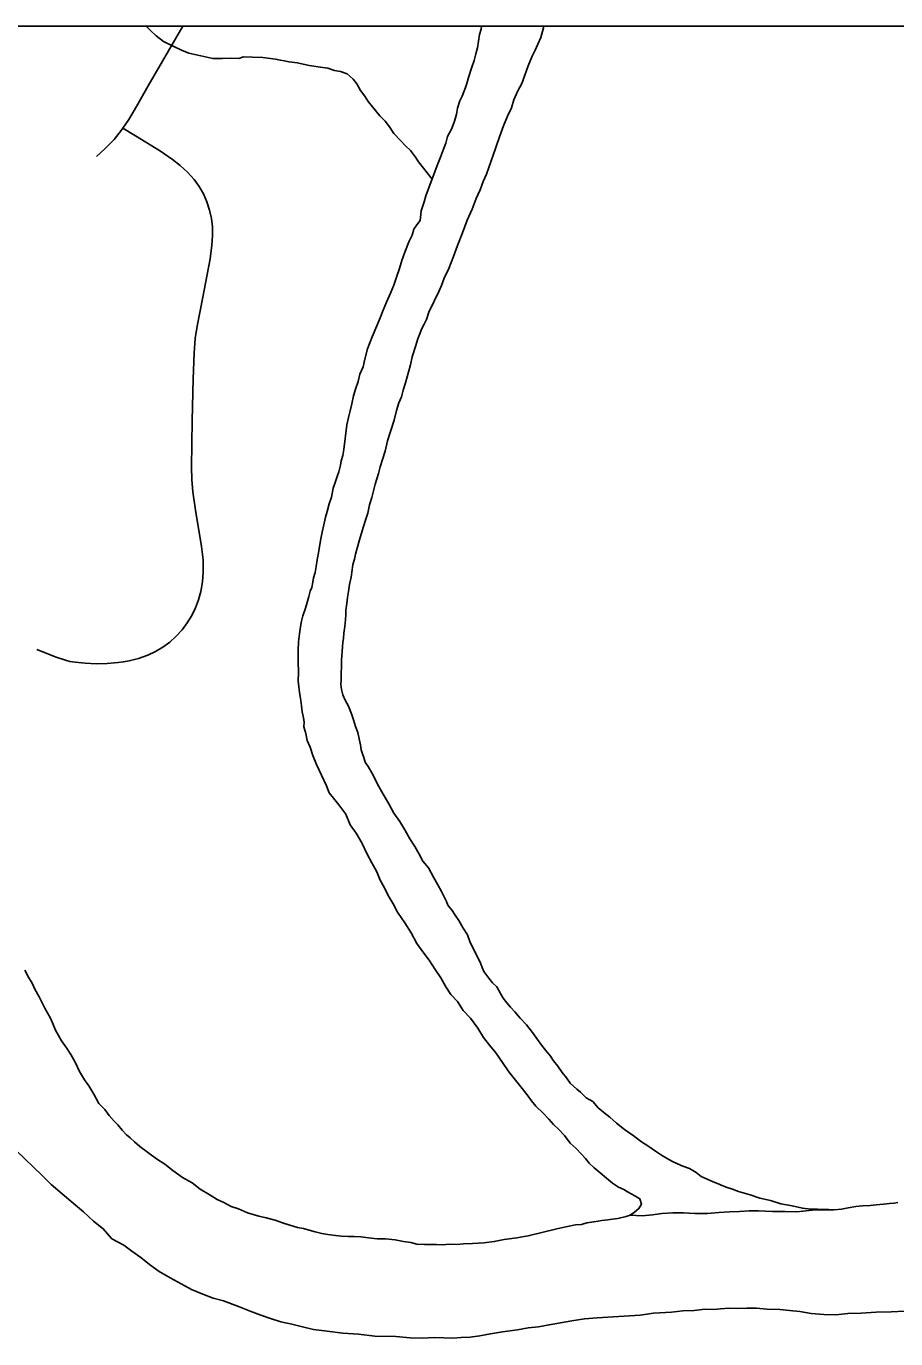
# Model space of a CAD drawing. Extents: x -483 to 680, y 0 to 440.
# Drawn here: x 252.91 to 274.94, y 362.72 to 395.95 of the extents above; entities that cross this region are included whole.
import ezdxf

# ---------------------------------------------------------------- set-up
doc = ezdxf.new("R2010")
doc.units = 0
for name, color, linetype in [('GM_X_City_Street', 7, 'Continuous'), ('GM_X_Major_River', 7, 'Continuous'), ('GM_X_Minor_River', 7, 'Continuous'), ('SH_Cut_Line', 7, 'Continuous'), ('SH_Text', 7, 'Continuous')]:
    doc.layers.add(name, color=color, linetype=linetype)

msp = doc.modelspace()

# ---------------------------------------------------------------- linework, layer by layer
at = {"layer": 'GM_X_City_Street'}
for points in [[(254.687, 392.655), (254.897, 392.844), (255.136, 393.085), (255.318, 393.308), (255.36, 393.371), (255.511, 393.592), (255.702, 393.915), (255.994, 394.439), (256.878, 395.95)], [(253.181, 380.173), (253.67, 379.971), (253.907, 379.895), (254.013, 379.864), (254.15, 379.846), (254.398, 379.82), (254.678, 379.81), (254.958, 379.815), (255.237, 379.837), (255.366, 379.853), (255.513, 379.883), (255.755, 379.943), (255.99, 380.026), (256.186, 380.119), (256.373, 380.23), (256.548, 380.359), (256.709, 380.506), (256.856, 380.667), (256.987, 380.841), (257.1, 381.027), (257.197, 381.222), (257.274, 381.425), (257.333, 381.635), (257.375, 381.88), (257.393, 382.128), (257.387, 382.439), (257.348, 382.779), (257.2, 383.7), (257.133, 384.162), (257.105, 384.471), (257.097, 384.782), (257.115, 385.964), (257.136, 387.022), (257.161, 387.674), (257.192, 388.046), (257.236, 388.354), (257.379, 389.086), (257.565, 390.064), (257.614, 390.403), (257.631, 390.651), (257.627, 390.869), (257.601, 391.084), (257.554, 391.297), (257.486, 391.504), (257.397, 391.703), (257.288, 391.891), (257.159, 392.066), (256.993, 392.251), (256.812, 392.422), (256.618, 392.577), (256.308, 392.786), (255.673, 393.178), (255.36, 393.371)]]:
    msp.add_lwpolyline(points, dxfattribs=at)
at = {"layer": 'GM_X_Major_River'}
for points in [[(264.443, 395.95), (264.431, 395.874), (264.39, 395.742), (264.367, 395.572), (264.344, 395.402), (264.302, 395.251), (264.26, 395.081), (264.198, 394.912), (264.116, 394.648), (264.074, 394.497), (264.034, 394.403), (263.993, 394.29), (263.952, 394.177), (263.892, 394.065), (263.831, 393.876), (263.808, 393.725), (263.786, 393.631), (263.746, 393.518), (263.684, 393.348), (263.585, 393.161), (263.542, 392.991), (263.482, 392.841), (263.401, 392.634), (263.339, 392.465), (263.116, 391.881), (263.034, 391.656), (262.992, 391.505), (262.911, 391.279)], [(262.911, 391.279), (262.992, 391.505), (263.034, 391.656), (263.116, 391.881), (263.339, 392.465), (263.401, 392.634), (263.482, 392.841), (263.542, 392.991), (263.585, 393.161), (263.684, 393.348), (263.746, 393.518), (263.786, 393.631), (263.808, 393.725), (263.831, 393.876), (263.892, 394.065), (263.952, 394.177), (263.993, 394.29), (264.034, 394.403), (264.074, 394.497), (264.116, 394.648), (264.198, 394.912), (264.26, 395.081), (264.302, 395.251), (264.344, 395.402), (264.367, 395.572), (264.39, 395.742), (264.431, 395.874), (264.443, 395.95)], [(262.931, 388.297), (262.991, 388.409), (263.051, 388.522), (263.112, 388.71), (263.373, 389.254), (263.433, 389.386), (263.495, 389.574), (263.615, 389.818), (263.736, 390.119), (263.838, 390.401), (263.96, 390.721), (264.082, 391.04), (264.203, 391.322), (264.305, 391.586), (264.406, 391.811), (264.487, 392.018), (264.567, 392.206), (264.629, 392.375), (264.731, 392.657), (264.813, 392.902), (264.895, 393.147), (264.997, 393.429), (265.098, 393.673), (265.198, 393.88), (265.26, 394.087), (265.361, 394.312), (265.461, 394.5), (265.542, 394.707), (265.624, 394.951), (265.725, 395.196), (265.805, 395.346), (265.865, 395.496), (265.946, 395.665), (266.009, 395.91), (266.025, 395.95)], [(262.931, 388.297), (262.991, 388.409), (263.051, 388.522), (263.112, 388.71), (263.373, 389.254), (263.433, 389.386), (263.495, 389.574), (263.615, 389.818), (263.736, 390.119), (263.838, 390.401), (263.96, 390.721), (264.082, 391.04), (264.203, 391.322), (264.305, 391.586), (264.406, 391.811), (264.487, 392.018), (264.567, 392.206), (264.629, 392.375), (264.731, 392.657), (264.813, 392.902), (264.895, 393.147), (264.997, 393.429), (265.098, 393.673), (265.198, 393.88), (265.26, 394.087), (265.361, 394.312), (265.461, 394.5), (265.542, 394.707), (265.624, 394.951), (265.725, 395.196), (265.805, 395.346), (265.865, 395.496), (265.946, 395.665), (266.009, 395.91), (266.025, 395.95)], [(262.911, 391.279), (262.886, 391.033), (262.807, 390.921), (262.728, 390.809), (262.686, 390.658), (262.607, 390.508), (262.504, 390.226), (262.423, 390.019), (262.361, 389.812), (262.299, 389.623), (262.218, 389.397), (262.137, 389.191), (262.036, 388.965), (261.955, 388.758), (261.874, 388.57), (261.793, 388.364), (261.672, 388.082), (261.551, 387.781), (261.487, 387.517), (261.444, 387.328), (261.364, 387.14), (261.321, 386.951), (261.26, 386.782), (261.198, 386.594), (261.155, 386.386), (261.113, 386.216), (261.07, 386.046), (261.028, 385.857), (260.955, 385.233), (260.932, 385.081), (260.891, 384.949), (260.869, 384.836), (260.827, 384.666), (260.786, 384.553), (260.745, 384.421), (260.684, 384.252), (260.64, 384.025), (260.579, 383.856), (260.536, 383.667), (260.494, 383.516), (260.451, 383.327), (260.409, 383.138), (260.366, 382.931), (260.321, 382.666), (260.277, 382.439), (260.254, 382.269), (260.231, 382.117), (260.19, 381.985), (260.168, 381.872), (260.146, 381.74), (260.106, 381.646), (260.064, 381.514), (260.022, 381.363), (259.981, 381.212), (259.919, 381.024), (259.877, 380.854), (259.855, 380.741), (259.832, 380.57), (259.807, 380.362), (259.802, 380.153), (259.795, 379.869), (259.807, 379.583), (259.802, 379.374), (259.817, 379.222), (259.833, 379.089), (259.849, 378.975), (259.865, 378.879), (259.881, 378.746), (259.896, 378.594), (259.93, 378.441), (259.946, 378.326), (259.943, 378.213), (259.996, 378.04), (260.03, 377.869), (260.102, 377.696), (260.172, 377.485), (260.261, 377.255), (260.514, 376.717), (260.586, 376.544), (260.696, 376.408), (260.825, 376.234), (261.009, 376.002), (261.116, 375.733), (261.263, 375.52), (261.408, 375.27), (261.534, 375.001), (261.662, 374.77), (261.789, 374.538), (261.879, 374.327), (261.988, 374.135), (262.078, 373.942), (262.206, 373.73), (262.314, 373.519), (262.497, 373.248), (262.662, 372.997), (262.807, 372.728), (262.954, 372.515), (263.119, 372.302), (263.266, 372.07), (263.412, 371.858), (263.539, 371.627)], [(263.539, 371.627), (263.412, 371.858), (263.266, 372.07), (263.119, 372.302), (262.954, 372.515), (262.807, 372.728), (262.662, 372.997), (262.497, 373.248), (262.314, 373.519), (262.206, 373.73), (262.078, 373.942), (261.988, 374.135), (261.879, 374.327), (261.789, 374.538), (261.662, 374.77), (261.534, 375.001), (261.408, 375.27), (261.263, 375.52), (261.116, 375.733), (261.009, 376.002), (260.825, 376.234), (260.696, 376.408), (260.586, 376.544), (260.514, 376.717), (260.261, 377.255), (260.172, 377.485), (260.102, 377.696), (260.03, 377.869), (259.996, 378.04), (259.943, 378.213), (259.946, 378.326), (259.93, 378.441), (259.896, 378.594), (259.881, 378.746), (259.865, 378.879), (259.849, 378.975), (259.833, 379.089), (259.817, 379.222), (259.802, 379.374), (259.807, 379.583), (259.795, 379.869), (259.802, 380.153), (259.807, 380.362), (259.832, 380.57), (259.855, 380.741), (259.877, 380.854), (259.919, 381.024), (259.981, 381.212), (260.022, 381.363), (260.064, 381.514), (260.106, 381.646), (260.146, 381.74), (260.168, 381.872), (260.19, 381.985), (260.231, 382.117), (260.254, 382.269), (260.277, 382.439), (260.321, 382.666), (260.366, 382.931), (260.409, 383.138), (260.451, 383.327), (260.494, 383.516), (260.536, 383.667), (260.579, 383.856), (260.64, 384.025), (260.684, 384.252), (260.745, 384.421), (260.786, 384.553), (260.827, 384.666), (260.869, 384.836), (260.891, 384.949), (260.932, 385.081), (260.955, 385.233), (261.028, 385.857), (261.07, 386.046), (261.113, 386.216), (261.155, 386.386), (261.198, 386.594), (261.26, 386.782), (261.321, 386.951), (261.364, 387.14), (261.444, 387.328), (261.487, 387.517), (261.551, 387.781), (261.672, 388.082), (261.793, 388.364), (261.874, 388.57), (261.955, 388.758), (262.036, 388.965), (262.137, 389.191), (262.218, 389.397), (262.299, 389.623), (262.361, 389.812), (262.423, 390.019), (262.504, 390.226), (262.607, 390.508), (262.686, 390.658), (262.728, 390.809), (262.807, 390.921), (262.886, 391.033), (262.911, 391.279)], [(265.087, 371.226), (264.995, 371.343), (264.922, 371.459), (264.831, 371.632), (264.72, 371.73), (264.627, 371.846), (264.499, 372.02), (264.463, 372.116), (264.41, 372.25), (264.156, 372.75), (264.085, 372.942), (263.976, 373.116), (263.866, 373.308), (263.775, 373.444), (263.702, 373.559), (263.591, 373.695), (263.556, 373.791), (263.501, 373.887), (263.429, 374.041), (263.338, 374.214), (263.229, 374.407), (263.102, 374.638), (262.954, 374.813), (262.864, 374.986), (262.754, 375.179), (262.626, 375.372), (262.499, 375.603), (262.372, 375.815), (262.225, 376.028), (262.098, 376.259), (261.952, 376.509), (261.806, 376.76), (261.698, 376.991), (261.571, 377.203), (261.498, 377.319), (261.462, 377.433), (261.427, 377.529), (261.391, 377.625), (261.376, 377.758), (261.341, 377.911), (261.307, 378.064), (261.254, 378.217), (261.201, 378.39), (261.148, 378.543), (261.077, 378.735), (260.986, 378.889), (260.933, 379.023), (260.898, 379.157), (260.882, 379.29), (260.884, 379.385), (260.887, 379.48), (260.889, 379.575), (260.893, 379.727), (260.897, 379.898), (260.925, 380.239), (260.928, 380.353), (260.949, 380.447), (260.952, 380.58), (260.976, 380.75), (260.999, 380.92), (261.002, 381.053), (261.005, 381.167), (261.028, 381.338), (261.051, 381.489), (261.074, 381.64), (261.097, 381.811), (261.14, 381.999), (261.164, 382.189), (261.186, 382.321), (261.227, 382.453), (261.25, 382.585), (261.291, 382.736), (261.353, 382.944), (261.416, 383.17), (261.498, 383.415), (261.56, 383.622), (261.604, 383.83), (261.665, 384.018), (261.708, 384.188), (261.75, 384.358), (261.791, 384.49), (261.832, 384.622), (261.875, 384.791), (261.936, 384.98), (261.999, 385.187), (262.062, 385.451), (262.145, 385.715), (262.227, 385.979), (262.29, 386.224), (262.352, 386.413), (262.413, 386.563), (262.455, 386.733), (262.517, 386.921), (262.558, 387.072), (262.6, 387.223), (262.642, 387.374), (262.685, 387.581), (262.768, 387.845), (262.829, 388.034), (262.89, 388.184), (262.931, 388.297)], [(265.087, 371.226), (264.995, 371.343), (264.922, 371.459), (264.831, 371.632), (264.72, 371.73), (264.627, 371.846), (264.499, 372.02), (264.463, 372.116), (264.41, 372.25), (264.156, 372.75), (264.085, 372.942), (263.976, 373.116), (263.866, 373.308), (263.775, 373.444), (263.702, 373.559), (263.591, 373.695), (263.556, 373.791), (263.501, 373.887), (263.429, 374.041), (263.338, 374.214), (263.229, 374.407), (263.102, 374.638), (262.954, 374.813), (262.864, 374.986), (262.754, 375.179), (262.626, 375.372), (262.499, 375.603), (262.372, 375.815), (262.225, 376.028), (262.098, 376.259), (261.952, 376.509), (261.806, 376.76), (261.698, 376.991), (261.571, 377.203), (261.498, 377.319), (261.462, 377.433), (261.427, 377.529), (261.391, 377.625), (261.376, 377.758), (261.341, 377.911), (261.307, 378.064), (261.254, 378.217), (261.201, 378.39), (261.148, 378.543), (261.077, 378.735), (260.986, 378.889), (260.933, 379.023), (260.898, 379.157), (260.882, 379.29), (260.884, 379.385), (260.887, 379.48), (260.889, 379.575), (260.893, 379.727), (260.897, 379.898), (260.925, 380.239), (260.928, 380.353), (260.949, 380.447), (260.952, 380.58), (260.976, 380.75), (260.999, 380.92), (261.002, 381.053), (261.005, 381.167), (261.028, 381.338), (261.051, 381.489), (261.074, 381.64), (261.097, 381.811), (261.14, 381.999), (261.164, 382.189), (261.186, 382.321), (261.227, 382.453), (261.25, 382.585), (261.291, 382.736), (261.353, 382.944), (261.416, 383.17), (261.498, 383.415), (261.56, 383.622), (261.604, 383.83), (261.665, 384.018), (261.708, 384.188), (261.75, 384.358), (261.791, 384.49), (261.832, 384.622), (261.875, 384.791), (261.936, 384.98), (261.999, 385.187), (262.062, 385.451), (262.145, 385.715), (262.227, 385.979), (262.29, 386.224), (262.352, 386.413), (262.413, 386.563), (262.455, 386.733), (262.517, 386.921), (262.558, 387.072), (262.6, 387.223), (262.642, 387.374), (262.685, 387.581), (262.768, 387.845), (262.829, 388.034), (262.89, 388.184), (262.931, 388.297)], [(255.542, 367.803), (255.449, 367.881), (255.338, 367.998), (255.228, 368.134), (255.135, 368.231), (255.006, 368.367), (254.896, 368.522), (254.748, 368.678), (254.62, 368.909), (254.493, 369.121), (254.383, 369.276), (254.255, 369.488), (254.147, 369.718), (254.038, 369.911), (253.928, 370.085), (253.8, 370.259), (253.654, 370.528), (253.529, 370.817), (253.383, 371.086), (253.239, 371.375), (253.13, 371.567), (253.057, 371.721), (252.966, 371.875), (252.876, 372.049)], [(252.876, 372.049), (252.966, 371.875), (253.057, 371.721), (253.13, 371.567), (253.239, 371.375), (253.383, 371.086), (253.529, 370.817), (253.654, 370.528), (253.8, 370.259), (253.928, 370.085), (254.038, 369.911), (254.147, 369.718), (254.255, 369.488), (254.383, 369.276), (254.493, 369.121), (254.62, 368.909), (254.748, 368.678), (254.896, 368.522), (255.006, 368.367), (255.135, 368.231), (255.228, 368.134), (255.338, 367.998), (255.449, 367.881), (255.542, 367.803)], [(263.539, 371.627), (263.667, 371.433), (263.834, 371.258), (263.98, 371.027), (264.165, 370.832), (264.349, 370.581), (264.495, 370.349), (264.642, 370.155), (264.808, 369.961), (264.973, 369.71), (265.138, 369.478), (265.304, 369.265), (265.469, 369.052), (265.598, 368.897), (265.708, 368.742), (265.819, 368.606), (266.004, 368.431), (266.152, 368.275), (266.263, 368.139), (266.393, 368.022), (266.541, 367.866), (266.688, 367.672), (266.837, 367.536), (266.966, 367.4), (267.077, 367.283), (267.169, 367.167), (267.299, 367.049), (267.764, 366.658), (267.914, 366.559), (268.045, 366.499), (268.139, 366.439), (268.326, 366.34), (268.457, 366.26), (268.492, 366.127), (268.432, 366.014), (268.316, 365.922), (268.212, 365.846)], [(268.212, 365.846), (268.316, 365.922), (268.432, 366.014), (268.492, 366.127), (268.457, 366.26), (268.326, 366.34), (268.139, 366.439), (268.045, 366.499), (267.914, 366.559), (267.764, 366.658), (267.299, 367.049), (267.169, 367.167), (267.077, 367.283), (266.966, 367.4), (266.837, 367.536), (266.688, 367.672), (266.541, 367.866), (266.393, 368.022), (266.263, 368.139), (266.152, 368.275), (266.004, 368.431), (265.819, 368.606), (265.708, 368.742), (265.598, 368.897), (265.469, 369.052), (265.304, 369.265), (265.138, 369.478), (264.973, 369.71), (264.808, 369.961), (264.642, 370.155), (264.495, 370.349), (264.349, 370.581), (264.165, 370.832), (263.98, 371.027), (263.834, 371.258), (263.667, 371.433), (263.539, 371.627)], [(273.37, 365.984), (273.237, 365.987), (273.085, 365.991), (272.952, 365.995), (272.781, 365.999), (272.573, 366.023), (272.308, 366.087), (272.025, 366.132), (271.761, 366.215), (271.497, 366.278), (271.252, 366.361), (270.95, 366.444), (270.799, 366.505), (270.668, 366.546), (270.555, 366.587), (270.423, 366.647), (270.31, 366.688), (270.01, 366.829), (269.879, 366.927), (269.711, 367.026), (269.542, 367.088), (269.41, 367.148), (269.279, 367.208), (269.129, 367.288), (268.998, 367.367), (268.848, 367.466), (268.68, 367.584), (268.493, 367.703), (268.288, 367.86), (268.064, 368.018), (267.859, 368.175), (267.692, 368.331), (267.543, 368.449), (267.394, 368.566), (267.265, 368.721), (267.097, 368.821), (266.948, 368.957), (266.855, 369.036), (266.688, 369.192), (266.597, 369.327), (266.486, 369.463), (266.376, 369.618), (266.265, 369.753), (266.192, 369.869), (266.063, 370.024), (265.971, 370.141), (265.861, 370.295), (265.733, 370.469), (265.585, 370.663), (265.419, 370.838), (265.29, 370.993), (265.179, 371.11), (265.087, 371.226)], [(273.37, 365.984), (273.237, 365.987), (273.085, 365.991), (272.952, 365.995), (272.781, 365.999), (272.573, 366.023), (272.308, 366.087), (272.025, 366.132), (271.761, 366.215), (271.497, 366.278), (271.252, 366.361), (270.95, 366.444), (270.799, 366.505), (270.668, 366.546), (270.555, 366.587), (270.423, 366.647), (270.31, 366.688), (270.01, 366.829), (269.879, 366.927), (269.711, 367.026), (269.542, 367.088), (269.41, 367.148), (269.279, 367.208), (269.129, 367.288), (268.998, 367.367), (268.848, 367.466), (268.68, 367.584), (268.493, 367.703), (268.288, 367.86), (268.064, 368.018), (267.859, 368.175), (267.692, 368.331), (267.543, 368.449), (267.394, 368.566), (267.265, 368.721), (267.097, 368.821), (266.948, 368.957), (266.855, 369.036), (266.688, 369.192), (266.597, 369.327), (266.486, 369.463), (266.376, 369.618), (266.265, 369.753), (266.192, 369.869), (266.063, 370.024), (265.971, 370.141), (265.861, 370.295), (265.733, 370.469), (265.585, 370.663), (265.419, 370.838), (265.29, 370.993), (265.179, 371.11), (265.087, 371.226)], [(268.212, 365.846), (268.104, 365.813), (267.894, 365.762), (267.761, 365.746), (267.646, 365.73), (267.494, 365.715), (267.399, 365.698), (267.284, 365.682), (267.112, 365.649), (266.979, 365.614), (266.826, 365.599), (266.578, 365.548), (266.349, 365.497), (265.623, 365.326), (265.527, 365.309), (265.337, 365.276), (265.013, 365.227), (264.764, 365.176), (264.498, 365.145), (264.213, 365.133), (263.984, 365.12), (263.813, 365.106), (263.623, 365.11), (263.452, 365.096), (263.3, 365.1), (263.148, 365.103), (262.996, 365.107), (262.806, 365.112), (262.656, 365.154), (262.466, 365.178), (262.258, 365.221), (262.012, 365.246), (261.803, 365.251), (261.576, 365.276), (261.387, 365.3), (261.216, 365.304), (261.064, 365.308), (260.893, 365.313), (260.742, 365.335), (260.552, 365.359), (260.401, 365.382), (260.231, 365.424), (260.08, 365.466), (259.929, 365.508), (259.778, 365.531), (259.59, 365.592), (259.401, 365.654), (259.213, 365.716), (258.987, 365.779), (258.798, 365.821), (258.515, 365.904), (258.29, 366.005), (258.101, 366.067), (257.914, 366.167), (257.745, 366.247), (257.539, 366.366), (257.314, 366.505), (257.109, 366.662), (256.866, 366.801), (256.623, 366.978), (256.418, 367.135), (256.213, 367.273), (255.784, 367.588), (255.654, 367.705), (255.542, 367.803)], [(255.542, 367.803), (255.654, 367.705), (255.784, 367.588), (256.213, 367.273), (256.418, 367.135), (256.623, 366.978), (256.866, 366.801), (257.109, 366.662), (257.314, 366.505), (257.539, 366.366), (257.745, 366.247), (257.914, 366.167), (258.101, 366.067), (258.29, 366.005), (258.515, 365.904), (258.798, 365.821), (258.987, 365.779), (259.213, 365.716), (259.401, 365.654), (259.59, 365.592), (259.778, 365.531), (259.929, 365.508), (260.08, 365.466), (260.231, 365.424), (260.401, 365.382), (260.552, 365.359), (260.742, 365.335), (260.893, 365.313), (261.064, 365.308), (261.216, 365.304), (261.387, 365.3), (261.576, 365.276), (261.803, 365.251), (262.012, 365.246), (262.258, 365.221), (262.466, 365.178), (262.656, 365.154), (262.806, 365.112), (262.996, 365.107), (263.148, 365.103), (263.3, 365.1), (263.452, 365.096), (263.623, 365.11), (263.813, 365.106), (263.984, 365.12), (264.213, 365.133), (264.498, 365.145), (264.764, 365.176), (265.013, 365.227), (265.337, 365.276), (265.527, 365.309), (265.623, 365.326), (266.349, 365.497), (266.578, 365.548), (266.826, 365.599), (266.979, 365.614), (267.112, 365.649), (267.284, 365.682), (267.399, 365.698), (267.494, 365.715), (267.646, 365.73), (267.761, 365.746), (267.894, 365.762), (268.104, 365.813), (268.212, 365.846)], [(252.648, 367.496), (253.316, 366.853), (253.538, 366.619), (253.817, 366.384), (254.096, 366.149), (254.356, 365.934), (254.616, 365.699), (254.858, 365.503), (255.08, 365.251), (255.38, 365.091), (255.585, 364.934), (255.809, 364.777), (256.032, 364.6), (256.275, 364.423), (256.556, 364.264), (256.836, 364.105), (257.099, 363.965), (257.381, 363.844), (257.644, 363.743), (257.908, 363.679), (258.285, 363.536), (258.586, 363.415), (258.849, 363.313), (259.094, 363.231), (259.358, 363.148), (259.641, 363.084), (259.905, 363.021), (260.188, 362.956), (260.529, 362.91), (260.927, 362.862), (261.325, 362.833), (261.742, 362.784), (262.273, 362.771), (262.633, 362.743), (262.956, 362.734), (263.241, 362.746), (263.488, 362.74), (263.716, 362.734), (263.925, 362.748), (264.153, 362.761), (264.401, 362.793), (264.668, 362.843), (264.973, 362.892), (265.354, 362.94), (265.621, 362.99), (265.888, 363.021), (266.155, 363.071), (266.441, 363.121), (266.727, 363.171), (267.052, 363.219), (267.375, 363.249), (268.459, 363.317)], [(252.648, 367.496), (253.316, 366.853), (253.538, 366.619), (253.817, 366.384), (254.096, 366.149), (254.356, 365.934), (254.616, 365.699), (254.858, 365.503), (255.08, 365.251), (255.38, 365.091), (255.585, 364.934), (255.809, 364.777), (256.032, 364.6), (256.275, 364.423), (256.556, 364.264), (256.836, 364.105), (257.099, 363.965), (257.381, 363.844), (257.644, 363.743), (257.908, 363.679), (258.285, 363.536), (258.586, 363.415), (258.849, 363.313), (259.094, 363.231), (259.358, 363.148), (259.641, 363.084), (259.905, 363.021), (260.188, 362.956), (260.529, 362.91), (260.927, 362.862), (261.325, 362.833), (261.742, 362.784), (262.273, 362.771), (262.633, 362.743), (262.956, 362.734), (263.241, 362.746), (263.488, 362.74), (263.716, 362.734), (263.925, 362.748), (264.153, 362.761), (264.401, 362.793), (264.668, 362.843), (264.973, 362.892), (265.354, 362.94), (265.621, 362.99), (265.888, 363.021), (266.155, 363.071), (266.441, 363.121), (266.727, 363.171), (267.052, 363.219), (267.375, 363.249), (268.459, 363.317)], [(273.37, 365.984), (272.901, 365.979), (272.424, 365.93), (272.138, 365.942), (271.815, 365.942), (271.457, 365.953), (271.219, 365.953), (270.98, 365.941), (270.729, 365.929), (270.455, 365.917), (270.169, 365.893), (269.846, 365.892), (269.56, 365.904), (269.286, 365.904), (269.011, 365.892), (268.772, 365.856), (268.51, 365.832), (268.212, 365.846)], [(268.212, 365.846), (268.51, 365.832), (268.772, 365.856), (269.011, 365.892), (269.286, 365.904), (269.56, 365.904), (269.846, 365.892), (270.169, 365.893), (270.455, 365.917), (270.729, 365.929), (270.98, 365.941), (271.219, 365.953), (271.457, 365.953), (271.815, 365.942), (272.138, 365.942), (272.424, 365.93), (272.901, 365.979), (273.37, 365.984)], [(274.989, 366.171), (274.893, 366.154), (274.779, 366.138), (274.627, 366.123), (274.436, 366.109), (274.284, 366.094), (274.094, 366.08), (273.922, 366.065), (273.732, 366.032), (273.56, 365.998), (273.37, 365.984)], [(274.989, 366.171), (274.893, 366.154), (274.779, 366.138), (274.627, 366.123), (274.436, 366.109), (274.284, 366.094), (274.094, 366.08), (273.922, 366.065), (273.732, 366.032), (273.56, 365.998), (273.37, 365.984)], [(268.459, 363.317), (268.803, 363.365), (269.259, 363.391), (269.545, 363.422), (269.83, 363.434), (270.097, 363.465), (270.324, 363.459), (270.496, 363.474), (270.705, 363.488), (270.933, 363.482), (271.161, 363.495), (271.408, 363.489), (271.673, 363.463), (271.996, 363.455), (272.242, 363.43), (272.507, 363.404), (272.791, 363.359), (273.113, 363.332), (273.417, 363.324), (273.722, 363.354), (274.064, 363.365), (274.444, 363.393), (274.824, 363.402), (275.166, 363.413)], [(268.459, 363.317), (268.803, 363.365), (269.259, 363.391), (269.545, 363.422), (269.83, 363.434), (270.097, 363.465), (270.324, 363.459), (270.496, 363.474), (270.705, 363.488), (270.933, 363.482), (271.161, 363.495), (271.408, 363.489), (271.673, 363.463), (271.996, 363.455), (272.242, 363.43), (272.507, 363.404), (272.791, 363.359), (273.113, 363.332), (273.417, 363.324), (273.722, 363.354), (274.064, 363.365), (274.444, 363.393), (274.824, 363.402), (275.166, 363.413)]]:
    msp.add_lwpolyline(points, dxfattribs=at)
at = {"layer": 'GM_X_Minor_River'}
for points in [[(255.95, 395.95), (256.055, 395.839), (256.203, 395.703), (256.39, 395.565), (256.633, 395.445), (256.84, 395.345), (257.028, 395.264), (257.632, 395.135), (257.879, 395.129), (258.107, 395.142), (258.297, 395.137), (258.412, 395.172), (258.64, 395.166), (258.905, 395.16), (259.227, 395.113), (259.567, 395.048), (259.776, 395.024), (259.889, 395.002), (260.078, 394.959), (260.362, 394.914), (260.551, 394.89), (260.721, 394.829), (260.872, 394.806), (261.041, 394.745)], [(261.041, 394.745), (261.19, 394.608), (261.282, 394.492), (261.373, 394.319), (261.483, 394.183), (261.575, 394.047), (261.685, 393.912), (261.869, 393.679), (261.999, 393.543), (262.109, 393.407), (262.219, 393.234), (262.386, 393.058), (262.515, 392.922), (262.645, 392.805), (262.774, 392.631), (262.847, 392.515), (263.19, 392.074)]]:
    msp.add_lwpolyline(points, dxfattribs=at)
at = {"layer": 'SH_Cut_Line'}
msp.add_lwpolyline([(385.608, 55.95), (385.608, 395.95), (45.608, 395.95), (45.608, 281.486), (47.873, 281.454), (57.759, 281.293), (64.783, 281.226), (67.114, 281.188), (73.333, 281.086), (75.975, 281.043), (77.151, 281.034), (77.105, 279.466), (77.065, 275.738), (77.043, 273.874), (76.996, 269.37), (76.941, 265.642), (76.868, 261.138), (76.791, 256.013), (76.689, 249.801), (76.636, 246.539)], dxfattribs=at)
at = {"layer": 'SH_Text'}
msp.add_lwpolyline([(45.608, 395.95), (385.608, 395.95), (385.608, 55.95), (45.608, 55.95)], close=True, dxfattribs=at)

doc.saveas('drawing.dxf')
